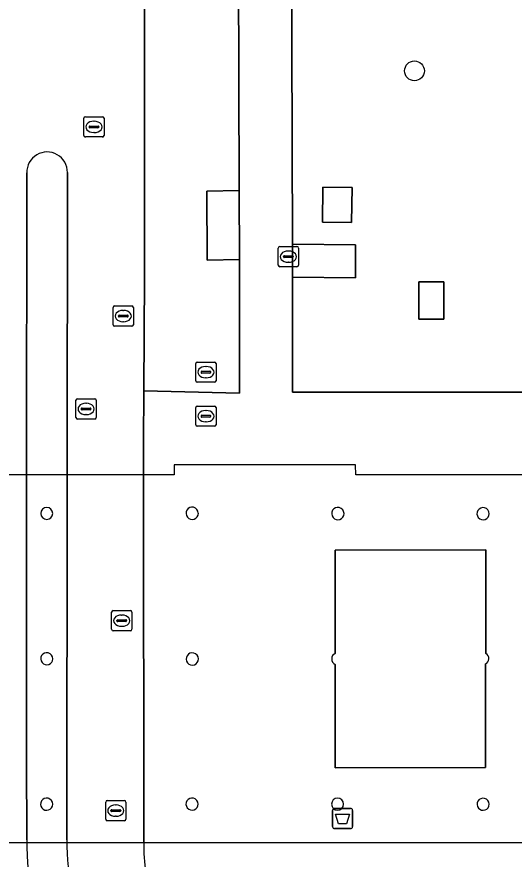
# Model space of a CAD drawing. Extents: x 161477 to 163040, y 383680 to 384871.
# Drawn here: x 162185.34 to 162209.95, y 384457.81 to 384499.51 of the extents above; entities that cross this region are included whole.
import ezdxf

# ---------------------------------------------------------------- set-up
doc = ezdxf.new("R2010")
doc.units = 0
for name, color, linetype in [('IMGEO_Afvalbak', 7, 'Continuous'), ('IMGEO_Boom', 7, 'Continuous'), ('IMGEO_Brandkraan', 7, 'Continuous'), ('IMGEO_Groenvoorziening', 7, 'Continuous'), ('IMGEO_Kolk', 7, 'Continuous'), ('IMGEO_Pand', 7, 'Continuous'), ('IMGEO_Pand_overbouw', 7, 'Continuous'), ('IMGEO_Rijbaan_lokaal_open', 7, 'Continuous'), ('IMGEO_Rioolput', 7, 'Continuous'), ('IMGEO_Verkeerseiland_open', 7, 'Continuous'), ('IMGEO_Voetpad_gesloten', 7, 'Continuous'), ('IMGEO_Voetpad_open', 7, 'Continuous')]:
    doc.layers.add(name, color=color, linetype=linetype)

msp = doc.modelspace()

# ---------------------------------------------------------------- linework, layer by layer
at = {"layer": 'IMGEO_Afvalbak'}
for p, q in [((162200.965, 384459.42), (162200.965, 384460.22)), ((162200.965, 384460.22), (162200.965, 384459.42)), ((162201.065, 384460.32), (162201.855, 384460.32)), ((162201.855, 384460.32), (162201.065, 384460.32)), ((162201.955, 384460.22), (162201.955, 384459.42)), ((162201.955, 384459.42), (162201.955, 384460.22)), ((162201.855, 384459.32), (162201.065, 384459.32)), ((162201.065, 384459.32), (162201.855, 384459.32))]:
    msp.add_line(p, q, dxfattribs=at)
msp.add_lwpolyline([(162201.108, 384460.034), (162201.812, 384460.034), (162201.663, 384459.564), (162201.257, 384459.564), (162201.108, 384460.034)], dxfattribs=at)
for centre, start, end in [((162201.065, 384460.22), 90, 180), ((162201.065, 384460.22), 90, 180), ((162201.855, 384460.22), 0, 90), ((162201.855, 384460.22), 360, 90), ((162201.065, 384459.42), 180, 270), ((162201.065, 384459.42), 180, 270), ((162201.855, 384459.42), 270, 0), ((162201.855, 384459.42), 270, 0)]:
    msp.add_arc(centre, 0.1, start, end, dxfattribs=at)
at = {"layer": 'IMGEO_Boom'}
msp.add_circle((162205.02, 384496.84), 0.489, dxfattribs=at)
at = {"layer": 'IMGEO_Brandkraan'}
for p, q in [((162198.354, 384488.14), (162199.206, 384488.14)), ((162198.279, 384487.214), (162198.279, 384488.066)), ((162198.581, 384487.683), (162198.979, 384487.683)), ((162198.767, 384487.92), (162198.792, 384487.92)), ((162199.28, 384488.066), (162199.28, 384487.214)), ((162198.538, 384487.634), (162198.538, 384487.646)), ((162198.976, 384487.597), (162198.578, 384487.597)), ((162198.79, 384487.36), (162198.765, 384487.36)), ((162199.022, 384487.646), (162199.022, 384487.634)), ((162199.206, 384487.14), (162198.354, 384487.14))]:
    msp.add_line(p, q, dxfattribs=at)
for points in [[(162198.354, 384488.14), (162199.206, 384488.14)], [(162198.279, 384487.214), (162198.279, 384488.066)], [(162199.28, 384488.066), (162199.28, 384487.214)], [(162199.206, 384487.14), (162198.354, 384487.14)]]:
    msp.add_lwpolyline(points, dxfattribs=at)
for centre, radius, start, end in [((162198.356, 384488.064), 0.0765, 91.552, 178.448), ((162198.356, 384488.064), 0.0765, 91.552, 178.448), ((162199.204, 384488.064), 0.0765, 1.552, 88.448), ((162199.204, 384488.064), 0.0765, 1.552, 88.448), ((162198.578, 384487.643), 0.0403, 85.8775, 175.7526), ((162198.983, 384487.645), 0.0386, 1.7309, 96.639), ((162198.575, 384487.633), 0.0366, 178.938, 274.7102), ((162198.979, 384487.64), 0.043, 264.8664, 352.4533), ((162198.356, 384487.216), 0.0765, 181.552, 268.448), ((162198.356, 384487.216), 0.0765, 181.552, 268.448), ((162199.204, 384487.216), 0.0765, 271.552, 358.448), ((162199.204, 384487.216), 0.0765, 271.552, 358.448)]:
    msp.add_arc(centre, radius, start, end, dxfattribs=at)
for centre, major_axis, ratio, start_param, end_param in [((162198.766, 384487.64), (-0.387, 0.002), 0.722429, 4.712389, 7.853982), ((162198.791, 384487.64), (-0.39, 0.002), 0.717154, 1.570796, 4.712389)]:
    msp.add_ellipse(centre, major_axis=major_axis, ratio=ratio, start_param=start_param, end_param=end_param, dxfattribs=at)
at = {"layer": 'IMGEO_Groenvoorziening'}
msp.add_lwpolyline([(162210.57, 384502.659), (162206.473, 384502.68), (162206.457, 384518.291), (162198.882, 384518.283), (162198.983, 384488.261), (162202.098, 384488.225), (162202.103, 384486.593), (162198.988, 384486.63), (162198.991, 384480.927), (162214.879, 384480.935)], dxfattribs=at)
for points in [[(162196.311, 384501.849), (162192.135, 384501.857), (162191.652, 384501.879), (162191.653, 384500), (162191.664, 384486.643), (162191.62, 384481.004), (162196.358, 384480.886), (162196.358, 384485.123), (162196.358, 384487.493), (162194.758, 384487.469), (162194.744, 384490.887), (162196.344, 384490.911)], [(162201.906, 384489.332), (162200.466, 384489.352), (162200.49, 384491.082), (162201.93, 384491.062)], [(162206.469, 384484.545), (162205.229, 384484.547), (162205.232, 384486.395), (162206.472, 384486.393)]]:
    msp.add_lwpolyline(points, close=True, dxfattribs=at)
at = {"layer": 'IMGEO_Kolk'}
for p, q in [((162190.182, 384485.197), (162191.034, 384485.197)), ((162190.107, 384484.271), (162190.107, 384485.123)), ((162190.595, 384484.977), (162190.62, 384484.977)), ((162191.108, 384485.123), (162191.108, 384484.271)), ((162190.366, 384484.691), (162190.366, 384484.703)), ((162190.804, 384484.654), (162190.406, 384484.654)), ((162190.409, 384484.74), (162190.807, 384484.74)), ((162190.618, 384484.417), (162190.593, 384484.417)), ((162190.85, 384484.703), (162190.85, 384484.691)), ((162191.034, 384484.197), (162190.182, 384484.197)), ((162190.033, 384469.189), (162190.033, 384470.041)), ((162190.108, 384470.115), (162190.96, 384470.115)), ((162190.521, 384469.895), (162190.546, 384469.895)), ((162191.034, 384470.041), (162191.034, 384469.189)), ((162190.292, 384469.609), (162190.292, 384469.621)), ((162190.73, 384469.572), (162190.332, 384469.572)), ((162190.335, 384469.658), (162190.733, 384469.658)), ((162190.544, 384469.335), (162190.519, 384469.335)), ((162190.776, 384469.621), (162190.776, 384469.609)), ((162190.96, 384469.115), (162190.108, 384469.115))]:
    msp.add_line(p, q, dxfattribs=at)
for points in [[(162190.182, 384485.197), (162191.034, 384485.197)], [(162190.107, 384484.271), (162190.107, 384485.123)], [(162191.108, 384485.123), (162191.108, 384484.271)], [(162191.034, 384484.197), (162190.182, 384484.197)], [(162190.033, 384469.189), (162190.033, 384470.041)], [(162190.108, 384470.115), (162190.96, 384470.115)], [(162191.034, 384470.041), (162191.034, 384469.189)], [(162190.96, 384469.115), (162190.108, 384469.115)]]:
    msp.add_lwpolyline(points, dxfattribs=at)
for centre, radius, start, end in [((162190.184, 384485.121), 0.0765, 91.552, 178.448), ((162190.184, 384485.121), 0.0765, 91.552, 178.448), ((162191.032, 384485.121), 0.0765, 1.552, 88.448), ((162191.032, 384485.121), 0.0765, 1.552, 88.448), ((162190.406, 384484.7), 0.0403, 85.8775, 175.7526), ((162190.403, 384484.69), 0.0366, 178.938, 274.7102), ((162190.807, 384484.697), 0.043, 264.8664, 352.4533), ((162190.811, 384484.702), 0.0386, 1.7309, 96.639), ((162190.184, 384484.273), 0.0765, 181.552, 268.448), ((162190.184, 384484.273), 0.0765, 181.552, 268.448), ((162191.032, 384484.273), 0.0765, 271.552, 358.448), ((162191.032, 384484.273), 0.0765, 271.552, 358.448), ((162190.11, 384470.039), 0.0765, 91.552, 178.448), ((162190.11, 384470.039), 0.0765, 91.552, 178.448), ((162190.958, 384470.039), 0.0765, 1.552, 88.448), ((162190.958, 384470.039), 0.0765, 1.552, 88.448), ((162190.332, 384469.618), 0.0403, 85.8775, 175.7526), ((162190.329, 384469.608), 0.0366, 178.938, 274.7102), ((162190.733, 384469.615), 0.043, 264.8664, 352.4533), ((162190.737, 384469.62), 0.0386, 1.7309, 96.639), ((162190.11, 384469.191), 0.0765, 181.552, 268.448), ((162190.11, 384469.191), 0.0765, 181.552, 268.448), ((162190.958, 384469.191), 0.0765, 271.552, 358.448), ((162190.958, 384469.191), 0.0765, 271.552, 358.448)]:
    msp.add_arc(centre, radius, start, end, dxfattribs=at)
for centre, major_axis, ratio, start_param, end_param in [((162190.594, 384484.697), (-0.387, 0.002), 0.722429, 4.712389, 7.853982), ((162190.619, 384484.697), (-0.39, 0.002), 0.717154, 1.570796, 4.712389), ((162190.52, 384469.615), (-0.387, 0.002), 0.722429, 4.712389, 7.853982), ((162190.545, 384469.615), (-0.39, 0.002), 0.717154, 1.570796, 4.712389)]:
    msp.add_ellipse(centre, major_axis=major_axis, ratio=ratio, start_param=start_param, end_param=end_param, dxfattribs=at)
at = {"layer": 'IMGEO_Pand'}
for points in [[(162208.552, 384467.987), (162208.545, 384473.117), (162201.094, 384473.106), (162201.093, 384470.62), (162201.089, 384469.835), (162201.093, 384467.997)], [(162201.093, 384467.447), (162201.091, 384466.916), (162201.093, 384465.607), (162201.09, 384464.825), (162201.092, 384463.513), (162201.09, 384462.326), (162208.539, 384462.34), (162208.528, 384467.47)]]:
    msp.add_lwpolyline(points, dxfattribs=at)
for centre, radius, start, end in [((162186.821, 384474.927), 0.299, 89.904, 359.904), ((162186.82, 384474.926), 0.299, 359.9506, 89.8574), ((162194.019, 384474.932), 0.305, 77.1926, 359.9857), ((162194.02, 384474.933), 0.303, 359.7803, 77.3981), ((162201.228, 384474.919), 0.305, 77.1176, 0.0607), ((162201.23, 384474.92), 0.303, 359.7803, 77.3981), ((162208.418, 384474.91), 0.305, 77.1926, 359.9857), ((162208.42, 384474.911), 0.303, 359.7803, 77.3981), ((162186.823, 384467.727), 0.299, 77.0512, 359.8845), ((162186.821, 384467.725), 0.301, 0.135, 76.8007), ((162194.027, 384467.719), 0.303, 77.1064, 359.9759), ((162194.028, 384467.72), 0.302, 359.8874, 77.1949), ((162201.236, 384467.722), 0.31, 117.4617, 242.5383), ((162208.423, 384467.734), 0.284, 291.618, 63.0663), ((162186.817, 384460.529), 0.301, 77.1387, 0.0854), ((162186.816, 384460.527), 0.302, 0.3021, 76.9221), ((162194.014, 384460.532), 0.301, 77.2147, 0.0094), ((162194.015, 384460.532), 0.3, 359.9618, 77.2624), ((162201.215, 384460.531), 0.298, 90, 0), ((162201.214, 384460.53), 0.299, 0.1427, 89.8573), ((162208.417, 384460.524), 0.299, 77.2479, 0.3122), ((162208.418, 384460.525), 0.298, 0.2295, 77.3306)]:
    msp.add_arc(centre, radius, start, end, dxfattribs=at)
at = {"layer": 'IMGEO_Pand_overbouw'}
for points in [[(162202.106, 384477.334), (162193.126, 384477.34), (162193.123, 384476.836), (162177.24, 384476.829), (162176.932, 384476.52), (162176.934, 384475.59), (162175.962, 384475.593), (162175.972, 384473.136), (162179.767, 384473.141), (162179.771, 384468.009)], [(162210.816, 384476.831), (162202.111, 384476.834), (162202.106, 384477.334)], [(162201.093, 384467.997), (162201.094, 384473.106), (162208.545, 384473.117)], [(162208.545, 384473.117), (162208.552, 384467.987)], [(162179.764, 384467.468), (162179.764, 384462.363), (162175.963, 384462.343), (162175.945, 384461.142), (162171.832, 384461.145), (162171.832, 384461.375), (162162.635, 384461.389), (162162.633, 384459.869), (162176.888, 384459.86), (162176.914, 384458.931), (162177.212, 384458.635), (162210.812, 384458.635)], [(162208.528, 384467.47), (162208.539, 384462.34), (162201.09, 384462.326), (162201.093, 384467.447)]]:
    msp.add_lwpolyline(points, dxfattribs=at)
for centre, radius, start, end in [((162201.237, 384467.722), 0.31, 117.5889, 242.4111), ((162208.423, 384467.734), 0.284, 291.618, 63.0663)]:
    msp.add_arc(centre, radius, start, end, dxfattribs=at)
at = {"layer": 'IMGEO_Rijbaan_lokaal_open'}
for points in [[(162191.623, 384458.634), (162191.616, 384476.835), (162191.615, 384478.492), (162191.62, 384481.004), (162191.664, 384486.643), (162191.653, 384500), (162191.652, 384501.879), (162191.628, 384506.642), (162191.622, 384518.448), (162191.616, 384520.285), (162191.606, 384525.404), (162191.641, 384534.336), (162191.641, 384544.959)], [(162185.831, 384458.765), (162185.817, 384462.772), (162185.825, 384476.833), (162185.833, 384491.796)], [(162187.848, 384491.809), (162187.837, 384476.834), (162187.823, 384458.77)]]:
    msp.add_lwpolyline(points, dxfattribs=at)
for centre, radius, start, end in [((162186.84, 384491.814), 1.008, 359.6913, 181.048), ((162201.79, 384458.668), 15.959, 179.651, 223.2097), ((162201.85, 384458.67), 14.028, 179.5923, 223.3035), ((162201.885, 384458.567), 10.263, 179.6283, 229.1294)]:
    msp.add_arc(centre, radius, start, end, dxfattribs=at)
at = {"layer": 'IMGEO_Rioolput'}
for p, q in [((162188.659, 384493.639), (162188.659, 384494.491)), ((162188.734, 384494.565), (162189.586, 384494.565)), ((162189.66, 384494.491), (162189.66, 384493.639)), ((162188.918, 384494.059), (162188.918, 384494.071)), ((162189.356, 384494.022), (162188.958, 384494.022)), ((162188.961, 384494.108), (162189.359, 384494.108)), ((162189.147, 384494.345), (162189.172, 384494.345)), ((162189.402, 384494.071), (162189.402, 384494.059)), ((162189.586, 384493.565), (162188.734, 384493.565)), ((162189.17, 384493.785), (162189.145, 384493.785)), ((162194.199, 384481.494), (162194.199, 384482.346)), ((162194.274, 384482.42), (162195.126, 384482.42)), ((162195.2, 384482.346), (162195.2, 384481.494)), ((162194.458, 384481.914), (162194.458, 384481.926)), ((162194.896, 384481.877), (162194.498, 384481.877)), ((162194.501, 384481.963), (162194.899, 384481.963)), ((162194.687, 384482.2), (162194.712, 384482.2)), ((162194.942, 384481.926), (162194.942, 384481.914)), ((162195.126, 384481.42), (162194.274, 384481.42)), ((162194.71, 384481.64), (162194.685, 384481.64)), ((162188.344, 384480.6), (162189.196, 384480.6)), ((162188.269, 384479.674), (162188.269, 384480.526)), ((162188.757, 384480.38), (162188.782, 384480.38)), ((162189.27, 384480.526), (162189.27, 384479.674)), ((162194.274, 384480.24), (162195.126, 384480.24)), ((162188.528, 384480.094), (162188.528, 384480.106)), ((162188.966, 384480.057), (162188.568, 384480.057)), ((162188.571, 384480.143), (162188.969, 384480.143)), ((162188.78, 384479.82), (162188.755, 384479.82)), ((162189.012, 384480.106), (162189.012, 384480.094)), ((162194.199, 384479.314), (162194.199, 384480.166)), ((162194.501, 384479.783), (162194.899, 384479.783)), ((162194.687, 384480.02), (162194.712, 384480.02)), ((162195.2, 384480.166), (162195.2, 384479.314)), ((162189.196, 384479.6), (162188.344, 384479.6)), ((162194.458, 384479.734), (162194.458, 384479.746)), ((162194.896, 384479.697), (162194.498, 384479.697)), ((162194.71, 384479.46), (162194.685, 384479.46)), ((162194.942, 384479.746), (162194.942, 384479.734)), ((162195.126, 384479.24), (162194.274, 384479.24)), ((162189.739, 384459.784), (162189.739, 384460.636)), ((162189.814, 384460.71), (162190.666, 384460.71)), ((162190.74, 384460.636), (162190.74, 384459.784)), ((162189.998, 384460.204), (162189.998, 384460.216)), ((162190.436, 384460.167), (162190.038, 384460.167)), ((162190.041, 384460.253), (162190.439, 384460.253)), ((162190.227, 384460.49), (162190.252, 384460.49)), ((162190.482, 384460.216), (162190.482, 384460.204)), ((162190.25, 384459.93), (162190.225, 384459.93)), ((162190.666, 384459.71), (162189.814, 384459.71))]:
    msp.add_line(p, q, dxfattribs=at)
for points in [[(162188.659, 384493.639), (162188.659, 384494.491)], [(162188.734, 384494.565), (162189.586, 384494.565)], [(162189.66, 384494.491), (162189.66, 384493.639)], [(162189.586, 384493.565), (162188.734, 384493.565)], [(162194.199, 384481.494), (162194.199, 384482.346)], [(162194.274, 384482.42), (162195.126, 384482.42)], [(162195.2, 384482.346), (162195.2, 384481.494)], [(162195.126, 384481.42), (162194.274, 384481.42)], [(162188.344, 384480.6), (162189.196, 384480.6)], [(162188.269, 384479.674), (162188.269, 384480.526)], [(162189.27, 384480.526), (162189.27, 384479.674)], [(162194.274, 384480.24), (162195.126, 384480.24)], [(162194.199, 384479.314), (162194.199, 384480.166)], [(162195.2, 384480.166), (162195.2, 384479.314)], [(162189.196, 384479.6), (162188.344, 384479.6)], [(162195.126, 384479.24), (162194.274, 384479.24)], [(162189.739, 384459.784), (162189.739, 384460.636)], [(162189.814, 384460.71), (162190.666, 384460.71)], [(162190.74, 384460.636), (162190.74, 384459.784)], [(162190.666, 384459.71), (162189.814, 384459.71)]]:
    msp.add_lwpolyline(points, dxfattribs=at)
for centre, radius, start, end in [((162188.736, 384494.489), 0.0765, 91.552, 178.448), ((162188.736, 384494.489), 0.0765, 91.552, 178.448), ((162189.584, 384494.489), 0.0765, 1.552, 88.448), ((162189.584, 384494.489), 0.0765, 1.552, 88.448), ((162188.958, 384494.068), 0.0403, 85.8775, 175.7526), ((162188.955, 384494.058), 0.0366, 178.938, 274.7102), ((162189.359, 384494.065), 0.043, 264.8664, 352.4533), ((162189.363, 384494.07), 0.0386, 1.7309, 96.639), ((162188.736, 384493.641), 0.0765, 181.552, 268.448), ((162188.736, 384493.641), 0.0765, 181.552, 268.448), ((162189.584, 384493.641), 0.0765, 271.552, 358.448), ((162189.584, 384493.641), 0.0765, 271.552, 358.448), ((162194.276, 384482.344), 0.0765, 91.552, 178.448), ((162194.276, 384482.344), 0.0765, 91.552, 178.448), ((162195.124, 384482.344), 0.0765, 1.552, 88.448), ((162195.124, 384482.344), 0.0765, 1.552, 88.448), ((162194.498, 384481.923), 0.0403, 85.8775, 175.7526), ((162194.495, 384481.913), 0.0366, 178.938, 274.7102), ((162194.899, 384481.92), 0.043, 264.8664, 352.4533), ((162194.903, 384481.925), 0.0386, 1.7309, 96.639), ((162194.276, 384481.496), 0.0765, 181.552, 268.448), ((162194.276, 384481.496), 0.0765, 181.552, 268.448), ((162195.124, 384481.496), 0.0765, 271.552, 358.448), ((162195.124, 384481.496), 0.0765, 271.552, 358.448), ((162188.346, 384480.524), 0.0765, 91.552, 178.448), ((162188.346, 384480.524), 0.0765, 91.552, 178.448), ((162189.194, 384480.524), 0.0765, 1.552, 88.448), ((162189.194, 384480.524), 0.0765, 1.552, 88.448), ((162194.276, 384480.164), 0.0765, 91.552, 178.448), ((162194.276, 384480.164), 0.0765, 91.552, 178.448), ((162195.124, 384480.164), 0.0765, 1.552, 88.448), ((162195.124, 384480.164), 0.0765, 1.552, 88.448), ((162188.568, 384480.103), 0.0403, 85.8775, 175.7526), ((162188.565, 384480.093), 0.0366, 178.938, 274.7102), ((162188.969, 384480.1), 0.043, 264.8664, 352.4533), ((162188.973, 384480.105), 0.0386, 1.7309, 96.639), ((162194.498, 384479.743), 0.0403, 85.8775, 175.7526), ((162194.903, 384479.745), 0.0386, 1.7309, 96.639), ((162188.346, 384479.676), 0.0765, 181.552, 268.448), ((162188.346, 384479.676), 0.0765, 181.552, 268.448), ((162189.194, 384479.676), 0.0765, 271.552, 358.448), ((162189.194, 384479.676), 0.0765, 271.552, 358.448), ((162194.495, 384479.733), 0.0366, 178.938, 274.7102), ((162194.899, 384479.74), 0.043, 264.8664, 352.4533), ((162194.276, 384479.316), 0.0765, 181.552, 268.448), ((162194.276, 384479.316), 0.0765, 181.552, 268.448), ((162195.124, 384479.316), 0.0765, 271.552, 358.448), ((162195.124, 384479.316), 0.0765, 271.552, 358.448), ((162189.816, 384460.634), 0.0765, 91.552, 178.448), ((162189.816, 384460.634), 0.0765, 91.552, 178.448), ((162190.664, 384460.634), 0.0765, 1.552, 88.448), ((162190.664, 384460.634), 0.0765, 1.552, 88.448), ((162190.038, 384460.213), 0.0403, 85.8775, 175.7526), ((162190.035, 384460.203), 0.0366, 178.938, 274.7102), ((162190.439, 384460.21), 0.043, 264.8664, 352.4533), ((162190.443, 384460.215), 0.0386, 1.7309, 96.639), ((162189.816, 384459.786), 0.0765, 181.552, 268.448), ((162189.816, 384459.786), 0.0765, 181.552, 268.448), ((162190.664, 384459.786), 0.0765, 271.552, 358.448), ((162190.664, 384459.786), 0.0765, 271.552, 358.448)]:
    msp.add_arc(centre, radius, start, end, dxfattribs=at)
for centre, major_axis, ratio, start_param, end_param in [((162189.146, 384494.065), (-0.387, 0.002), 0.722429, 4.712389, 7.853982), ((162189.171, 384494.065), (-0.39, 0.002), 0.717154, 1.570796, 4.712389), ((162194.686, 384481.92), (-0.387, 0.002), 0.722429, 4.712389, 7.853982), ((162194.711, 384481.92), (-0.39, 0.002), 0.717154, 1.570796, 4.712389), ((162188.756, 384480.1), (-0.387, 0.002), 0.722429, 4.712389, 7.853982), ((162188.781, 384480.1), (-0.39, 0.002), 0.717154, 1.570796, 4.712389), ((162194.686, 384479.74), (-0.387, 0.002), 0.722429, 4.712389, 7.853982), ((162194.711, 384479.74), (-0.39, 0.002), 0.717154, 1.570796, 4.712389), ((162190.226, 384460.21), (-0.387, 0.002), 0.722429, 4.712389, 7.853982), ((162190.251, 384460.21), (-0.39, 0.002), 0.717154, 1.570796, 4.712389)]:
    msp.add_ellipse(centre, major_axis=major_axis, ratio=ratio, start_param=start_param, end_param=end_param, dxfattribs=at)
at = {"layer": 'IMGEO_Verkeerseiland_open'}
for points in [[(162185.833, 384491.796), (162185.825, 384476.833), (162185.817, 384462.772), (162185.831, 384458.765)], [(162187.823, 384458.77), (162187.837, 384476.834), (162187.848, 384491.809)]]:
    msp.add_lwpolyline(points, dxfattribs=at)
for centre, radius, start, end in [((162186.84, 384491.814), 1.008, 359.6913, 181.048), ((162186.821, 384474.927), 0.299, 89.904, 359.904), ((162186.82, 384474.926), 0.299, 359.9506, 89.8574), ((162186.823, 384467.727), 0.299, 77.0512, 359.8845), ((162186.821, 384467.725), 0.301, 0.135, 76.8007), ((162186.817, 384460.529), 0.301, 77.1387, 0.0854), ((162186.816, 384460.527), 0.302, 0.3021, 76.9221), ((162201.79, 384458.668), 15.959, 179.651, 223.2097), ((162201.85, 384458.67), 14.028, 179.5923, 223.3035)]:
    msp.add_arc(centre, radius, start, end, dxfattribs=at)
at = {"layer": 'IMGEO_Voetpad_gesloten'}
for points in [[(162201.93, 384491.062), (162200.49, 384491.082), (162200.466, 384489.352), (162201.906, 384489.332)], [(162206.472, 384486.393), (162205.232, 384486.395), (162205.229, 384484.547), (162206.469, 384484.545)]]:
    msp.add_lwpolyline(points, close=True, dxfattribs=at)
at = {"layer": 'IMGEO_Voetpad_open'}
for points in [[(162198.988, 384486.63), (162198.983, 384488.261), (162198.882, 384518.283), (162206.457, 384518.291), (162206.699, 384518.291), (162218.879, 384518.306)], [(162196.311, 384501.849), (162196.344, 384490.911), (162196.358, 384487.493), (162196.358, 384485.123), (162196.358, 384480.886), (162191.62, 384481.004), (162191.615, 384478.492), (162191.616, 384476.835), (162191.623, 384458.634)], [(162214.879, 384480.935), (162198.991, 384480.927), (162198.988, 384486.63)], [(162201.093, 384467.997), (162201.089, 384469.835), (162201.093, 384470.62), (162201.094, 384473.106), (162208.545, 384473.117)], [(162208.545, 384473.117), (162208.552, 384467.987)], [(162208.528, 384467.47), (162208.539, 384462.34), (162201.09, 384462.326), (162201.092, 384463.513), (162201.09, 384464.825), (162201.093, 384465.607), (162201.091, 384466.916), (162201.093, 384467.447)]]:
    msp.add_lwpolyline(points, dxfattribs=at)
for points in [[(162196.344, 384490.911), (162194.744, 384490.887), (162194.758, 384487.469), (162196.358, 384487.493)], [(162198.983, 384488.261), (162198.988, 384486.63), (162202.103, 384486.593), (162202.098, 384488.225)]]:
    msp.add_lwpolyline(points, close=True, dxfattribs=at)
for centre, radius, start, end in [((162194.019, 384474.932), 0.305, 77.1926, 359.9857), ((162194.02, 384474.933), 0.303, 359.7803, 77.3981), ((162201.228, 384474.919), 0.305, 77.1176, 0.0607), ((162201.23, 384474.92), 0.303, 359.7803, 77.3981), ((162208.418, 384474.91), 0.305, 77.1926, 359.9857), ((162208.42, 384474.911), 0.303, 359.7803, 77.3981), ((162194.027, 384467.719), 0.303, 77.1064, 359.9759), ((162194.028, 384467.72), 0.302, 359.8874, 77.1949), ((162201.236, 384467.722), 0.31, 117.4617, 242.5383), ((162208.423, 384467.734), 0.284, 291.618, 63.0663), ((162194.014, 384460.532), 0.301, 77.2147, 0.0094), ((162194.015, 384460.532), 0.3, 359.9618, 77.2624), ((162201.215, 384460.531), 0.298, 90, 0), ((162201.214, 384460.53), 0.299, 0.1427, 89.8573), ((162208.417, 384460.524), 0.299, 77.2479, 0.3122), ((162208.418, 384460.525), 0.298, 0.2295, 77.3306), ((162201.885, 384458.567), 10.263, 179.6283, 229.1294)]:
    msp.add_arc(centre, radius, start, end, dxfattribs=at)

doc.saveas('drawing.dxf')
